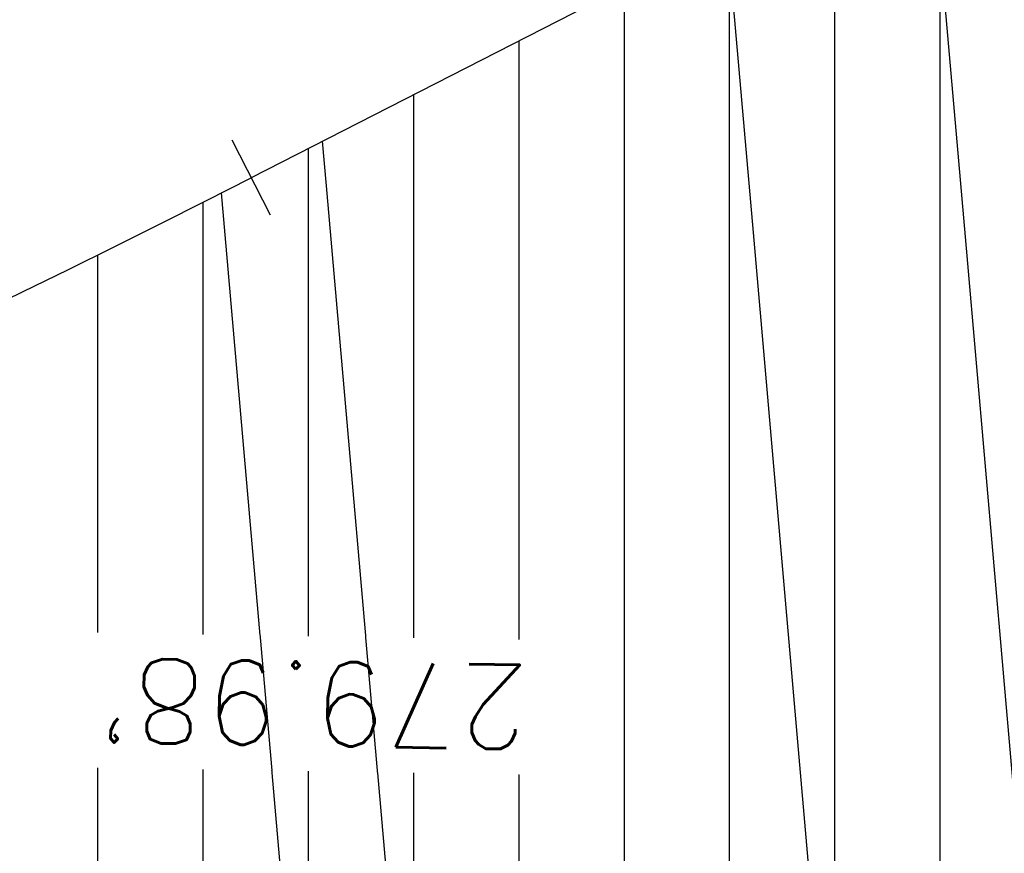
# Model space of a CAD drawing. Extents: x 429357 to 505151, y 227904 to 248592.
# Tile 512 of 656: x 444591 to 444708, y 235876 to 235975. Entities that reach past the tile are written whole.
import ezdxf

# ---------------------------------------------------------------- set-up
doc = ezdxf.new("R2010")
doc.units = 0
doc.header["$MEASUREMENT"] = 0
for name, color, linetype in [('V-RWAY-BRNG', 63, 'Continuous'), ('V-RWAY-LINE-COVER', 73, 'Continuous'), ('V-RWAY-LINE-Original PLO', 13, 'Continuous'), ('V-RWAY-PATT-NEW ROAD-400', 23, 'Continuous'), ('V-RWAY-PATT-NEW ROAD-COVER', 23, 'Continuous'), ('V-RWAY-PATT-OLD ROAD', 21, 'Continuous'), ('V-RWAY-PATT-RR', 24, 'Continuous'), ('V-RWAY-PATT-RR-COVER', 24, 'Continuous'), ('V-RWAY-PATT-RR-KEY', 24, 'Continuous')]:
    doc.layers.add(name, color=color, linetype=linetype)
doc.styles.add('L100', font='simplex.shx', dxfattribs={"height": 0.1})
pattern_1 = [(90, (0, 0), (-12.5, 2.664535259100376e-15), [])]
pattern_2 = [(95, (0, 0), (-87.16703608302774, -7.626127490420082), [])]
pattern_3 = [(95, (0, 0), (-49.80973490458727, -4.3577871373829), [])]

# ---------------------------------------------------------------- blocks, each defined once
blk = doc.blocks.new('PCPTTICK')
blk.add_line((0, -0.9525000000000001), (0, 0.9525000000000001))

msp = doc.modelspace()

# ---------------------------------------------------------------- hatches: boundary and pattern name
at = {"layer": 'V-RWAY-PATT-OLD ROAD'}
h = msp.add_hatch(dxfattribs=at)
h.set_pattern_fill('ANSI31', color=256, scale=100, angle=45)
h.set_pattern_definition(pattern_1)
edge = h.paths.add_edge_path()
edge.add_arc((450469.7830267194, 239004.0186471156), 846.4477600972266, 268.25333301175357, 294.81601494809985, ccw=False)
edge.add_line((450443.9829872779, 238157.9641757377), (449925.867605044, 238173.7638644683))
edge.add_arc((449871.3985089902, 236387.5719335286), 1787.022242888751, 88.25333301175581, 110.1483053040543)
edge.add_line((449255.8563561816, 238065.2358911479), (449064.8241967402, 237995.1453666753))
edge.add_arc((448129.7104726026, 240543.8036252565), 2714.792182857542, 283.9961228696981, 290.14830530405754, ccw=False)
edge.add_line((448786.2998925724, 237909.6079359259), (448358.7572057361, 237803.0403009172))
edge.add_arc((448898.9390607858, 235635.8644818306), 2233.483258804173, 103.9961228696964, 117.0779615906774)
edge.add_line((447882.251987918, 237624.5310861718), (444618.2295201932, 235955.8303390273))
edge.add_line((444618.2295201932, 235955.8303390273), (444804.834635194, 235935.4961069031))
edge.add_line((444804.834635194, 235935.4961069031), (445152.242234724, 235891.9075307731))
edge.add_line((445152.242234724, 235891.9075307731), (445290.2742763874, 236019.7290832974))
edge.add_arc((446189.5670424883, 235048.6000826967), 1323.563000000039, 97.53388763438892, 132.8005543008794, ccw=False)
edge.add_line((446016.0313089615, 236360.7374094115), (446087.8699130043, 236370.2383698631))
edge.add_line((446087.8699130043, 236370.2383698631), (448018.812725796, 237357.4146979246))
edge.add_arc((448898.9390607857, 235635.8644818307), 1933.483258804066, 103.99612286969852, 117.0779615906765, ccw=False)
edge.add_line((448431.3140766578, 237511.9466725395), (448858.8567634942, 237618.5143075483))
edge.add_arc((448129.7104726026, 240543.8036252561), 3014.792182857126, 283.9961228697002, 290.1483053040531)
edge.add_line((449168.1595897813, 237713.5041116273), (449359.1917492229, 237783.5946361))
edge.add_arc((449871.3985089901, 236387.5719335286), 1487.022242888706, 88.25333301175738, 110.1483053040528, ccw=False)
edge.add_line((449916.7234945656, 237873.9032547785), (450434.8388767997, 237858.1035660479))
edge.add_arc((450469.7830267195, 239004.0186471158), 1146.447760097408, 268.2533330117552, 294.8160149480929)
edge.add_line((450950.9538035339, 237963.4336432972), (450825.0420628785, 238235.7317034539))
h = msp.add_hatch(dxfattribs=at)
h.set_pattern_fill('ANSI31', color=256, scale=100, angle=45)
h.set_pattern_definition(pattern_1)
edge = h.paths.add_edge_path()
edge.add_line((444754.7902537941, 235688.7139485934), (445152.242234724, 235891.9075307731))
edge.add_line((445152.242234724, 235891.9075307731), (444804.834635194, 235935.4961069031))
edge.add_line((444804.834635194, 235935.4961069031), (444618.22951448, 235955.8303361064))
edge.add_arc((443941.3333751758, 237279.8569683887), 1487.022160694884, 267.29236154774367, 297.0779613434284, ccw=False)
edge.add_line((443871.0870157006, 235794.4949400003), (442962.2969302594, 235837.4737690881))
edge.add_line((442962.2969302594, 235837.4737690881), (442857.2417159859, 235844.8373698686))
edge.add_line((442857.2417159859, 235844.8373698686), (442782.7034142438, 235856.4437475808))
edge.add_line((442782.7034142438, 235856.4437475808), (442695.913377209, 235877.424834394))
edge.add_line((442695.913377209, 235877.424834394), (442629.2378515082, 235899.3191366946))
edge.add_line((442629.2378515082, 235899.3191366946), (442556.853763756, 235929.2295156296))
edge.add_line((442556.853763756, 235929.2295156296), (442514.7602990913, 235949.8077847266))
edge.add_line((442514.7602990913, 235949.8077847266), (442495.0814236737, 235960.2897114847))
edge.add_line((442495.0814236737, 235960.2897114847), (442440.3546220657, 235992.5402412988))
edge.add_line((442440.3546220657, 235992.5402412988), (442388.503931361, 236027.6996443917))
edge.add_line((442388.503931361, 236027.6996443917), (442333.5335692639, 236070.5680968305))
edge.add_line((442333.5335692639, 236070.5680968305), (442301.7545508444, 236098.3580085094))
edge.add_line((442301.7545508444, 236098.3580085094), (442240.0489784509, 236159.8259130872))
edge.add_line((442240.0489784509, 236159.8259130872), (442202.8157549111, 236202.7021063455))
edge.add_line((442202.8157549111, 236202.7021063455), (442141.7869390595, 236285.5531705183))
edge.add_line((442141.7869390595, 236285.5531705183), (442110.0769709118, 236336.9418835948))
edge.add_line((442110.0769709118, 236336.9418835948), (442079.7270699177, 236393.8177041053))
edge.add_line((442079.7270699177, 236393.8177041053), (442048.2752310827, 236460.689768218))
edge.add_line((442048.2752310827, 236460.689768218), (441604.9436267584, 237454.6921821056))
edge.add_line((441604.9436267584, 237454.6921821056), (441491.3046447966, 237696.9980128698))
edge.add_line((441491.3046447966, 237696.9980128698), (441412.3231467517, 237846.3385729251))
edge.add_line((441412.3231467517, 237846.3385729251), (441328.0562235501, 237988.4674935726))
edge.add_line((441328.0562235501, 237988.4674935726), (441238.6121246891, 237930.3074923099))
edge.add_line((441238.6121246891, 237930.3074923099), (441324.3246350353, 237781.1410585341))
edge.add_line((441324.3246350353, 237781.1410585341), (441387.0982817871, 237653.632227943))
edge.add_line((441387.0982817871, 237653.632227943), (441430.9992233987, 237551.4581331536))
edge.add_line((441430.9992233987, 237551.4581331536), (441991.4290983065, 236161.0223578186))
edge.add_arc((444602.7808922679, 237213.5553731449), 2815.490000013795, 201.9524216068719, 209.3258199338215)
edge.add_arc((442975.3944529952, 236837.9861106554), 1300.463355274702, 230.4943875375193, 268.7984778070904)
edge.add_line((442948.1250611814, 235537.8086924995), (443856.9152377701, 235494.8298591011))
edge.add_arc((443941.3333830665, 237279.8569318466), 1787.02212456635, 267.292364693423, 297.0779617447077)
at = {"layer": 'V-RWAY-PATT-RR'}
h = msp.add_hatch(dxfattribs=at)
h.set_pattern_fill('DOTS', color=256, scale=2, angle=90)
h.set_pattern_definition([(90, (0, 0), (-12.5, 6.250000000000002), [0, -12.5])])
edge = h.paths.add_edge_path()
edge.add_line((463249.5569567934, 239485.3821469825), (461904.7070020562, 239374.4039449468))
edge.add_arc((462009.4010453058, 238105.7063381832), 1273.009999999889, 94.71740949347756, 114.6678835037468)
edge.add_line((461478.1004505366, 239262.5443294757), (461031.2811906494, 239057.3337984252))
edge.add_arc((460759.9026580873, 239648.2252816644), 650.2300000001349, 271.17661248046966, 294.66788350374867, ccw=False)
edge.add_line((460773.2546879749, 238998.1323835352), (460346.4777835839, 238989.3669624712))
edge.add_arc((460406.6379977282, 236060.2447020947), 2929.739999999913, 91.1766124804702, 111.026612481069)
edge.add_line((459355.4427855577, 238794.904661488), (459131.218265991, 238708.7134183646))
edge.add_arc((458939.5680135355, 239207.2871043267), 534.1400000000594, 256.443279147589, 291.02661248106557, ccw=False)
edge.add_line((458814.3613980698, 238688.0291308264), (458387.2810669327, 238791.0093170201))
edge.add_arc((457932.7290611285, 236905.88725293), 1939.149999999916, 76.4432791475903, 106.7099458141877)
edge.add_line((457375.1715032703, 238763.151986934), (457000.1484570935, 238650.5687186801))
edge.add_arc((456858.6967817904, 239121.7545261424), 491.9599999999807, 259.55994581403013, 286.7099458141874, ccw=False)
edge.add_line((456769.5503367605, 238637.9389074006), (456400.7484175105, 238705.8932659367))
edge.add_arc((456037.151750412, 236732.5813026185), 2006.529999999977, 79.55994581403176, 118.7266124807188)
edge.add_line((455072.7515140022, 238492.1536441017), (454863.0398948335, 238377.2132518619))
edge.add_arc((454394.0018526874, 239232.9848857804), 975.8799999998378, 277.9103045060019, 298.72661248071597, ccw=False)
edge.add_arc((454135.6978361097, 241092.0256720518), 2852.780000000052, 269.1932791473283, 277.9103045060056, ccw=False)
edge.add_line((454095.5322062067, 238239.5284414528), (453403.3836644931, 238249.2744919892))
edge.add_arc((453381.4962838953, 236694.8685809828), 1554.560000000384, 89.19327914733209, 119.9432791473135)
edge.add_line((452605.5494438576, 238041.9258533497), (452483.7873136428, 237971.7870833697))
edge.add_arc((452222.5112140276, 238425.3669575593), 523.4499999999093, 271.9544379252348, 299.9432791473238, ccw=False)
edge.add_line((452240.3633516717, 237902.221467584), (451086.9456391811, 237862.8615339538))
edge.add_arc((451115.1744916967, 237035.633043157), 827.710000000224, 91.9544379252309, 110.8395699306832)
edge.add_line((450820.7145963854, 237809.1944267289), (450693.6046129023, 237760.809394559))
edge.add_arc((450224.5520669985, 238993.0347065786), 1318.480000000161, 281.2229032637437, 290.83956993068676, ccw=False)
edge.add_line((450481.1631621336, 237699.7674270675), (449789.9815760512, 237562.6226414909))
edge.add_arc((450145.3091580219, 235771.8445185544), 1825.689999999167, 101.2229032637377, 111.5229032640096)
edge.add_line((449475.5125713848, 237470.2309612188), (449217.3484181, 237368.4181674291))
edge.add_arc((448647.9650044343, 238812.1894402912), 1551.989999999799, 282.6229032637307, 291.52290326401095, ccw=False)
edge.add_line((448987.1265540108, 237297.7118394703), (448143.3331885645, 237108.7474961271))
edge.add_arc((448499.7872808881, 235517.0525082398), 1631.119999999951, 102.6229032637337, 118.0501507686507)
edge.add_line((447732.7625232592, 236956.5751637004), (447555.3000096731, 236862.0173316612))
edge.add_arc((447294.9304856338, 237350.6688711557), 553.6899999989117, 281.36681743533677, 298.0501507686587, ccw=False)
edge.add_line((447404.057019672, 236807.8392333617), (447179.3068485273, 236762.6570887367))
edge.add_arc((447321.9898558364, 236052.9070186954), 723.9499999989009, 101.3668174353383, 126.716817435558)
edge.add_line((446889.1687771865, 236633.2254798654), (446741.1121535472, 236522.7998569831))
edge.add_arc((446432.1498260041, 236937.0508057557), 516.7799999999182, 277.53388763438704, 306.71681743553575, ccw=False)
edge.add_line((446499.9061748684, 236424.731915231), (446016.0313089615, 236360.7374094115))
edge.add_arc((446189.5670424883, 235048.6000826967), 1323.562999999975, 97.53388763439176, 132.8005543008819)
edge.add_line((445290.2742763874, 236019.7290832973), (444246.4260034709, 235053.0962259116))
edge.add_arc((443521.8880459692, 235835.5108622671), 1066.36199999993, 228.9838876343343, 312.8005543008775, ccw=False)
edge.add_line((442822.0653362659, 235030.91401289), (442755.0557848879, 235089.1976189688))
edge.add_arc((444602.7808922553, 237213.5553731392), 2815.489999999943, 201.9524216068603, 228.9838876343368, ccw=False)
edge.add_line((441991.4290983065, 236161.0223578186), (441430.9992233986, 237551.4581331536))
edge.add_arc((439156.5041961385, 236634.6988076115), 2452.299999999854, 21.95242160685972, 32.48251394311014)
edge.add_line((441225.1550658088, 237951.6873684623), (440654.1831325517, 238848.5376687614))
edge.add_line((440654.1831325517, 238848.5376687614), (440485.4906138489, 238741.1410458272))
edge.add_line((440485.4906138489, 238741.1410458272), (441056.4625471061, 237844.2907455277))
edge.add_arc((439156.5041961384, 236634.6988076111), 2252.322000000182, 27.76665392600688, 32.482513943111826, ccw=False)
edge.add_arc((439156.504196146, 236634.6988076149), 2252.32199999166, 21.952425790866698, 27.766653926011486, ccw=False)
edge.add_line((441245.5206451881, 237476.6992038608), (441805.719503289, 236086.8368777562))
edge.add_arc((444602.5515866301, 237214.1299268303), 3015.46999999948, 201.9524257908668, 228.9791129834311)
edge.add_line((442623.3957599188, 234939.047173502), (442690.6822036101, 234880.5128819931))
edge.add_arc((443521.8243438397, 235835.9288847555), 1266.339999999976, 228.9791129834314, 290.2257014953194)
edge.add_arc((443521.8243438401, 235835.9288847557), 1266.339999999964, 290.2257014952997, 294.2147918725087)
edge.add_arc((443521.8243438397, 235835.9288847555), 1266.339999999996, 294.2147918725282, 312.7856754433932)
edge.add_line((444381.9957204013, 234906.5623270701), (444602.2903960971, 235110.4551537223))
edge.add_line((444602.2903960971, 235110.4551537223), (445223.2806271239, 235685.210095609))
edge.add_line((445223.2806271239, 235685.210095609), (445300.9499702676, 235757.0966351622))
edge.add_line((445300.9499702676, 235757.0966351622), (445415.1598807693, 235862.8031458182))
edge.add_line((445415.1598807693, 235862.8031458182), (445426.535522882, 235873.3318243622))
edge.add_arc((446189.7224646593, 235048.7514671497), 1123.560000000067, 97.51900877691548, 132.7856754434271, ccw=False)
edge.add_line((446042.6988944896, 236162.6505395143), (446284.5677246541, 236194.574813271))
edge.add_line((446284.5677246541, 236194.574813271), (446525.9442485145, 236226.4341075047))
edge.add_line((446525.9442485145, 236226.4341075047), (446587.0863805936, 236237.216423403))
edge.add_line((446587.0863805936, 236237.216423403), (446647.0660920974, 236253.249291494))
edge.add_arc((446432.1499209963, 236937.0508766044), 716.7800000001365, 287.4477299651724, 306.7168174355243)
edge.add_line((446860.6843401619, 236362.4798888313), (447008.7408688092, 236472.9054408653))
edge.add_arc((447321.989855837, 236052.9070186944), 523.9499999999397, 101.36681743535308, 126.71681743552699, ccw=False)
edge.add_line((447218.7247661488, 236566.5799922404), (447371.5301967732, 236597.2988879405))
edge.add_line((447371.5301967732, 236597.2988879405), (447443.4806873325, 236611.7632928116))
edge.add_line((447443.4806873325, 236611.7632928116), (447587.8170744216, 236656.2146867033))
edge.add_arc((447294.9441192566, 237350.630811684), 753.6500000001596, 292.8677919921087, 298.0501507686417)
edge.add_line((447649.343678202, 236685.5073080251), (447826.8113679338, 236780.0678980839))
edge.add_arc((448499.7872808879, 235517.0525082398), 1431.119999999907, 102.62290326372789, 118.0501507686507, ccw=False)
edge.add_line((448187.0398554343, 236913.5815993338), (448576.1928055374, 237000.7309355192))
edge.add_line((448576.1928055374, 237000.7309355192), (448886.9053762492, 237070.3138444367))
edge.add_line((448886.9053762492, 237070.3138444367), (449030.8332208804, 237102.5459426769))
edge.add_arc((448647.9650044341, 238812.1894402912), 1751.989999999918, 282.6229032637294, 291.5229032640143)
edge.add_line((449290.7230421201, 237182.363969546), (449548.8871954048, 237284.1767633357))
edge.add_arc((450145.309158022, 235771.8445185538), 1625.689999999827, 101.22290326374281, 111.52290326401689, ccw=False)
edge.add_line((449828.9068680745, 237366.4471546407), (450520.088454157, 237503.5919402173))
edge.add_arc((450224.5520669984, 238993.0347065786), 1518.480000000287, 281.222903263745, 290.8395699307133)
edge.add_line((450764.7551113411, 237573.893353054), (450891.8650948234, 237622.2783852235))
edge.add_arc((451115.174491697, 237035.6330431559), 627.710000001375, 91.9544379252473, 110.83956993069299, ccw=False)
edge.add_line((451093.7665915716, 237662.9778812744), (452220.4698538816, 237701.4261946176))
edge.add_line((452220.4698538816, 237701.4261946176), (452345.163784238, 237712.3899246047))
edge.add_line((452345.163784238, 237712.3899246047), (452440.8698575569, 237735.6573046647))
edge.add_arc((452222.5112140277, 238425.3669575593), 723.4499999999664, 287.5675279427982, 299.9432791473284)
edge.add_line((452583.6157975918, 237798.4830909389), (452705.3779278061, 237868.6218609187))
edge.add_arc((453381.4962838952, 236694.8685809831), 1354.560000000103, 89.19327914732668, 119.9432791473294, ccw=False)
edge.add_line((453400.5677705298, 238049.2943161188), (454092.7163122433, 238039.5482655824))
edge.add_arc((454135.6978361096, 241092.0256720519), 3052.780000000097, 269.1932791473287, 277.9103045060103)
edge.add_arc((454394.0018526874, 239232.9848857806), 1175.880000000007, 277.9103045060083, 298.7266124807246)
edge.add_line((454959.1660665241, 238201.8286484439), (455168.8776856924, 238316.7690406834))
edge.add_arc((456037.151750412, 236732.5813026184), 1806.530000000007, 79.55994581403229, 118.72661248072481, ccw=False)
edge.add_line((456364.5070787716, 238509.2042592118), (456733.3089980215, 238441.2499006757))
edge.add_arc((456858.6967817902, 239121.7545261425), 691.9600000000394, 259.5599458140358, 286.7099458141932)
edge.add_line((457057.6538133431, 238459.014199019), (457432.67685952, 238571.5974672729))
edge.add_arc((457932.7290611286, 236905.8872529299), 1739.150000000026, 76.44327914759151, 106.70994581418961, ccw=False)
edge.add_line((458340.3994945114, 238596.5816488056), (458767.4798256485, 238493.6014626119))
edge.add_arc((458939.5680135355, 239207.2871043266), 734.1399999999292, 256.44327914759, 291.0266124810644)
edge.add_line((459202.978573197, 238522.0306438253), (459427.2030927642, 238608.2218869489))
edge.add_arc((460406.6379977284, 236060.2447020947), 2729.739999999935, 91.17661248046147, 111.0266124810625, ccw=False)
edge.add_line((460350.584647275, 238789.4091327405), (460777.3615516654, 238798.1745538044))
edge.add_line((460777.3615516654, 238798.1745538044), (460905.1735372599, 238810.4977456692))
edge.add_line((460905.1735372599, 238810.4977456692), (460994.2399259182, 238830.9266227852))
edge.add_line((460994.2399259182, 238830.9266227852), (461084.0813343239, 238862.2232213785))
edge.add_line((461084.0813343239, 238862.2232213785), (461241.004304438, 238933.5688581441))
edge.add_line((461241.004304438, 238933.5688581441), (461561.5720013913, 239080.7958763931))
edge.add_arc((462009.4010453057, 238105.7063381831), 1073.009999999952, 94.71740949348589, 114.66788350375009, ccw=False)
edge.add_line((461921.1552692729, 239175.0814562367), (462039.9068161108, 239184.8809384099))
edge.add_line((462039.9068161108, 239184.8809384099), (462395.6163005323, 239214.2343981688))
edge.add_line((462395.6163005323, 239214.2343981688), (463072.2936633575, 239270.0744097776))
edge.add_line((463072.2936633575, 239270.0744097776), (463303.6536176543, 239289.6477164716))
edge.add_line((463303.6536176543, 239289.6477164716), (463249.5569567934, 239485.3821469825))

# ---------------------------------------------------------------- linework, layer by layer
at = {"layer": 'V-RWAY-LINE-COVER', "flags": 128}
msp.add_lwpolyline([(447882.2521229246, 237624.5311551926), (444618.2295159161, 235955.8303368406)], dxfattribs=at)
at = {"layer": 'V-RWAY-LINE-Original PLO', "flags": 128}
msp.add_lwpolyline([(447882.2521229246, 237624.5311551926), (444618.2295159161, 235955.8303368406)], dxfattribs=at)
at = {"layer": 'V-RWAY-LINE-Original PLO'}
msp.add_arc((443941.3333830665, 237279.8569318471), 1487.022124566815, 267.2923611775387, 297.0779617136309, dxfattribs=at)

# ---------------------------------------------------------------- block references
at = {"layer": 'V-RWAY-BRNG', "linetype": 'Continuous', "lineweight": -3, "xscale": 5.249361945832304, "yscale": 5.249361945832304, "zscale": 5.249361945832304, "rotation": 27.0779608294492}
msp.add_blockref('PCPTTICK', (444618.2295159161, 235955.8303368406), dxfattribs=at)
msp.add_blockref('PCPTTICK', (444618.2295159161, 235955.8303368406), dxfattribs=at)

# ---------------------------------------------------------------- next in the draw order: texts
at = {"layer": 'V-RWAY-BRNG', "linetype": 'Continuous', "lineweight": -3, "insert": (444651.2263272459, 235888.0134123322), "char_height": 10.00003450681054, "attachment_point": 1, "rotation": 179.07458334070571, "style": 'L100', "bg_fill": 3, "box_fill_scale": 1.3, "bg_fill_color": 256, "bg_fill_transparency": 0}
msp.add_mtext("279.98'", dxfattribs=at)

# ---------------------------------------------------------------- next in the draw order: hatches: boundary and pattern name
at = {"layer": 'V-RWAY-PATT-NEW ROAD-400'}
h = msp.add_hatch(dxfattribs=at)
h.set_pattern_fill('ANSI31', color=256, scale=400, angle=50)
h.set_pattern_definition(pattern_3)
edge = h.paths.add_edge_path()
edge.add_arc((450469.7830267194, 239004.0186471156), 846.4477600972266, 268.25333301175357, 294.81601494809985, ccw=False)
edge.add_line((450443.9829872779, 238157.9641757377), (449925.867605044, 238173.7638644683))
edge.add_arc((449871.3985089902, 236387.5719335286), 1787.022242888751, 88.25333301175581, 110.1483053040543)
edge.add_line((449255.8563561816, 238065.2358911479), (449064.8241967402, 237995.1453666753))
edge.add_arc((448129.7104726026, 240543.8036252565), 2714.792182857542, 283.9961228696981, 290.14830530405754, ccw=False)
edge.add_line((448786.2998925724, 237909.6079359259), (448358.7572057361, 237803.0403009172))
edge.add_arc((448898.9390607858, 235635.8644818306), 2233.483258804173, 103.9961228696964, 117.0779615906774)
edge.add_line((447882.251987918, 237624.5310861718), (444618.2295201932, 235955.8303390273))
edge.add_line((444618.2295201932, 235955.8303390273), (444804.834635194, 235935.4961069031))
edge.add_line((444804.834635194, 235935.4961069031), (445152.242234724, 235891.9075307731))
edge.add_line((445152.242234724, 235891.9075307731), (445290.2742763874, 236019.7290832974))
edge.add_arc((446189.5670424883, 235048.6000826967), 1323.563000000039, 97.53388763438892, 132.8005543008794, ccw=False)
edge.add_line((446016.0313089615, 236360.7374094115), (446087.8699130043, 236370.2383698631))
edge.add_line((446087.8699130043, 236370.2383698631), (448018.812725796, 237357.4146979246))
edge.add_arc((448898.9390607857, 235635.8644818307), 1933.483258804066, 103.99612286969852, 117.0779615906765, ccw=False)
edge.add_line((448431.3140766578, 237511.9466725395), (448858.8567634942, 237618.5143075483))
edge.add_arc((448129.7104726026, 240543.8036252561), 3014.792182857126, 283.9961228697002, 290.1483053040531)
edge.add_line((449168.1595897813, 237713.5041116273), (449359.1917492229, 237783.5946361))
edge.add_arc((449871.3985089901, 236387.5719335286), 1487.022242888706, 88.25333301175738, 110.1483053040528, ccw=False)
edge.add_line((449916.7234945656, 237873.9032547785), (450434.8388767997, 237858.1035660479))
edge.add_arc((450469.7830267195, 239004.0186471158), 1146.447760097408, 268.2533330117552, 294.8160149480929)
edge.add_line((450950.9538035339, 237963.4336432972), (450825.0420628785, 238235.7317034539))
h = msp.add_hatch(dxfattribs=at)
h.set_pattern_fill('ANSI31', color=256, scale=400, angle=50)
h.set_pattern_definition(pattern_3)
edge = h.paths.add_edge_path()
edge.add_line((444754.7902537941, 235688.7139485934), (445152.242234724, 235891.9075307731))
edge.add_line((445152.242234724, 235891.9075307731), (444804.834635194, 235935.4961069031))
edge.add_line((444804.834635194, 235935.4961069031), (444618.22951448, 235955.8303361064))
edge.add_arc((443941.3333751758, 237279.8569683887), 1487.022160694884, 267.29236154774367, 297.0779613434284, ccw=False)
edge.add_line((443871.0870157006, 235794.4949400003), (442962.2969302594, 235837.4737690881))
edge.add_line((442962.2969302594, 235837.4737690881), (442858.4905107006, 235847.5377895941))
edge.add_line((442858.4905107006, 235847.5377895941), (442782.2923647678, 235861.6184170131))
edge.add_line((442782.2923647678, 235861.6184170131), (442699.1520910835, 235883.7495124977))
edge.add_line((442699.1520910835, 235883.7495124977), (442630.8484261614, 235907.5383003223))
edge.add_line((442630.8484261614, 235907.5383003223), (442563.9286095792, 235936.1352401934))
edge.add_line((442563.9286095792, 235936.1352401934), (442532.6556501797, 235951.4266071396))
edge.add_line((442532.6556501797, 235951.4266071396), (442512.6865152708, 235961.8717509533))
edge.add_line((442512.6865152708, 235961.8717509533), (442445.8126106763, 236000.9896755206))
edge.add_line((442445.8126106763, 236000.9896755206), (442388.9329959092, 236039.7831138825))
edge.add_line((442388.9329959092, 236039.7831138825), (442346.2858197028, 236072.6535520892))
edge.add_line((442346.2858197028, 236072.6535520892), (442306.8815892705, 236106.2952772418))
edge.add_line((442306.8815892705, 236106.2952772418), (442256.158681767, 236154.9389523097))
edge.add_line((442256.158681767, 236154.9389523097), (442207.6928551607, 236208.1272666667))
edge.add_line((442207.6928551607, 236208.1272666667), (442149.9818911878, 236282.4329748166))
edge.add_line((442149.9818911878, 236282.4329748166), (442115.8715524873, 236333.7515104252))
edge.add_line((442115.8715524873, 236333.7515104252), (442081.6223245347, 236392.8673278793))
edge.add_line((442081.6223245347, 236392.8673278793), (442048.2752310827, 236460.689768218))
edge.add_line((442048.2752310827, 236460.689768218), (441550.9097378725, 237570.8887739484))
edge.add_line((441550.9097378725, 237570.8887739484), (441491.3046447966, 237696.9980128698))
edge.add_line((441491.3046447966, 237696.9980128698), (441412.3231467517, 237846.3385729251))
edge.add_line((441412.3231467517, 237846.3385729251), (441328.0562235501, 237988.4674935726))
edge.add_line((441328.0562235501, 237988.4674935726), (441238.6121246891, 237930.3074923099))
edge.add_line((441238.6121246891, 237930.3074923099), (441324.3246350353, 237781.1410585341))
edge.add_line((441324.3246350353, 237781.1410585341), (441387.0982817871, 237653.632227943))
edge.add_line((441387.0982817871, 237653.632227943), (441430.9992233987, 237551.4581331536))
edge.add_line((441430.9992233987, 237551.4581331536), (441991.4290983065, 236161.0223578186))
edge.add_arc((444602.7808922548, 237213.5553731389), 2815.489999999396, 201.9524216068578, 208.7773178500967)
edge.add_arc((443012.1926327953, 236892.5215852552), 1356.22700000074, 229.7006958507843, 267.2923646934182)
edge.add_line((442948.1250611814, 235537.8086924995), (443856.9152377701, 235494.8298591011))
edge.add_arc((443941.3333830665, 237279.8569318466), 1787.02212456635, 267.292364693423, 297.0779617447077)
at = {"layer": 'V-RWAY-PATT-NEW ROAD-COVER'}
h = msp.add_hatch(dxfattribs=at)
h.set_pattern_fill('ANSI31', color=256, scale=700, angle=50)
h.set_pattern_definition(pattern_2)
edge = h.paths.add_edge_path()
edge.add_arc((450469.7830267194, 239004.0186471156), 846.4477600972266, 268.25333301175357, 294.81601494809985, ccw=False)
edge.add_line((450443.9829872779, 238157.9641757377), (449925.867605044, 238173.7638644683))
edge.add_arc((449871.3985089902, 236387.5719335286), 1787.022242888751, 88.25333301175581, 110.1483053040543)
edge.add_line((449255.8563561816, 238065.2358911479), (449064.8241967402, 237995.1453666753))
edge.add_arc((448129.7104726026, 240543.8036252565), 2714.792182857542, 283.9961228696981, 290.14830530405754, ccw=False)
edge.add_line((448786.2998925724, 237909.6079359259), (448358.7572057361, 237803.0403009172))
edge.add_arc((448898.9390607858, 235635.8644818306), 2233.483258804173, 103.9961228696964, 117.0779615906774)
edge.add_line((447882.251987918, 237624.5310861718), (444618.2295201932, 235955.8303390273))
edge.add_line((444618.2295201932, 235955.8303390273), (444804.834635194, 235935.4961069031))
edge.add_line((444804.834635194, 235935.4961069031), (445152.242234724, 235891.9075307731))
edge.add_line((445152.242234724, 235891.9075307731), (445290.2742763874, 236019.7290832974))
edge.add_arc((446189.5670424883, 235048.6000826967), 1323.563000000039, 97.53388763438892, 132.8005543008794, ccw=False)
edge.add_line((446016.0313089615, 236360.7374094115), (446087.8699130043, 236370.2383698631))
edge.add_line((446087.8699130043, 236370.2383698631), (448018.812725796, 237357.4146979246))
edge.add_arc((448898.9390607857, 235635.8644818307), 1933.483258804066, 103.99612286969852, 117.0779615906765, ccw=False)
edge.add_line((448431.3140766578, 237511.9466725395), (448858.8567634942, 237618.5143075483))
edge.add_arc((448129.7104726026, 240543.8036252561), 3014.792182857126, 283.9961228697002, 290.1483053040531)
edge.add_line((449168.1595897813, 237713.5041116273), (449359.1917492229, 237783.5946361))
edge.add_arc((449871.3985089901, 236387.5719335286), 1487.022242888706, 88.25333301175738, 110.1483053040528, ccw=False)
edge.add_line((449916.7234945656, 237873.9032547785), (450434.8388767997, 237858.1035660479))
edge.add_arc((450469.7830267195, 239004.0186471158), 1146.447760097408, 268.2533330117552, 294.8160149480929)
edge.add_line((450950.9538035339, 237963.4336432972), (450825.0420628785, 238235.7317034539))
h = msp.add_hatch(dxfattribs=at)
h.set_pattern_fill('ANSI31', color=256, scale=700, angle=50)
h.set_pattern_definition(pattern_2)
edge = h.paths.add_edge_path()
edge.add_line((444754.7902537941, 235688.7139485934), (445152.242234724, 235891.9075307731))
edge.add_line((445152.242234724, 235891.9075307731), (444804.834635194, 235935.4961069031))
edge.add_line((444804.834635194, 235935.4961069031), (444618.22951448, 235955.8303361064))
edge.add_arc((443941.3333751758, 237279.8569683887), 1487.022160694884, 267.29236154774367, 297.0779613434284, ccw=False)
edge.add_line((443871.0870157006, 235794.4949400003), (442962.2969302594, 235837.4737690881))
edge.add_line((442962.2969302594, 235837.4737690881), (442858.4905107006, 235847.5377895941))
edge.add_line((442858.4905107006, 235847.5377895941), (442782.2923647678, 235861.6184170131))
edge.add_line((442782.2923647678, 235861.6184170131), (442699.1520910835, 235883.7495124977))
edge.add_line((442699.1520910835, 235883.7495124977), (442630.8484261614, 235907.5383003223))
edge.add_line((442630.8484261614, 235907.5383003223), (442563.9286095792, 235936.1352401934))
edge.add_line((442563.9286095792, 235936.1352401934), (442532.6556501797, 235951.4266071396))
edge.add_line((442532.6556501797, 235951.4266071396), (442512.6865152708, 235961.8717509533))
edge.add_line((442512.6865152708, 235961.8717509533), (442445.8126106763, 236000.9896755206))
edge.add_line((442445.8126106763, 236000.9896755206), (442388.9329959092, 236039.7831138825))
edge.add_line((442388.9329959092, 236039.7831138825), (442346.2858197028, 236072.6535520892))
edge.add_line((442346.2858197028, 236072.6535520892), (442306.8815892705, 236106.2952772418))
edge.add_line((442306.8815892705, 236106.2952772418), (442256.158681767, 236154.9389523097))
edge.add_line((442256.158681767, 236154.9389523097), (442207.6928551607, 236208.1272666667))
edge.add_line((442207.6928551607, 236208.1272666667), (442149.9818911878, 236282.4329748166))
edge.add_line((442149.9818911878, 236282.4329748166), (442115.8715524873, 236333.7515104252))
edge.add_line((442115.8715524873, 236333.7515104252), (442081.6223245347, 236392.8673278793))
edge.add_line((442081.6223245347, 236392.8673278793), (442048.2752310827, 236460.689768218))
edge.add_line((442048.2752310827, 236460.689768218), (441550.9097378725, 237570.8887739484))
edge.add_line((441550.9097378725, 237570.8887739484), (441491.3046447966, 237696.9980128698))
edge.add_line((441491.3046447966, 237696.9980128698), (441412.3231467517, 237846.3385729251))
edge.add_line((441412.3231467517, 237846.3385729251), (441328.0562235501, 237988.4674935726))
edge.add_line((441328.0562235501, 237988.4674935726), (441238.6121246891, 237930.3074923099))
edge.add_line((441238.6121246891, 237930.3074923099), (441324.3246350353, 237781.1410585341))
edge.add_line((441324.3246350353, 237781.1410585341), (441387.0982817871, 237653.632227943))
edge.add_line((441387.0982817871, 237653.632227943), (441430.9992233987, 237551.4581331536))
edge.add_line((441430.9992233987, 237551.4581331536), (441991.4290983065, 236161.0223578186))
edge.add_arc((444602.7808922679, 237213.5553731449), 2815.490000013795, 201.9524216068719, 209.3258199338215)
edge.add_arc((443034.8987457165, 236998.3860833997), 1463.152755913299, 232.6928418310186, 266.6000235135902)
edge.add_line((442948.1250611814, 235537.8086924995), (443856.9152377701, 235494.8298591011))
edge.add_arc((443941.3333830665, 237279.8569318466), 1787.02212456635, 267.292364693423, 297.0779617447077)
at = {"layer": 'V-RWAY-PATT-RR-COVER'}
h = msp.add_hatch(dxfattribs=at)
h.set_pattern_fill('DOTS', color=256, scale=10, angle=90)
h.set_pattern_definition([(90, (0, 0), (-62.5, 31.25000000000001), [0, -62.5])])
h.paths.add_polyline_path([(463249.5569567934, 239485.3821469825), (461904.7070020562, 239374.4039449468, 0.08727091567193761), (461478.1004505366, 239262.5443294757), (461031.2811906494, 239057.3337984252, -0.1028604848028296), (460773.2546879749, 238998.1323835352), (460346.4777835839, 238989.3669624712, 0.08682919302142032), (459355.4427855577, 238794.904661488), (459131.218265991, 238708.7134183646, -0.152054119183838), (458814.3613980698, 238688.0291308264), (458387.2810669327, 238791.0093170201, 0.1328363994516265), (457375.1715032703, 238763.151986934), (457000.1484570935, 238650.5687186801, -0.1190215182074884), (456769.5503367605, 238637.9389074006), (456400.7484175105, 238705.8932659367, 0.172580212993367), (455072.7515140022, 238492.1536441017), (454863.0398948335, 238377.2132518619, -0.09107887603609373), (454528.3050780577, 238266.3906492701, -0.03805355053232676), (454095.5322062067, 238239.5284414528), (453403.3836644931, 238249.2744919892, 0.1349831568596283), (452605.5494438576, 238041.9258533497), (452483.7873136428, 237971.7870833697, -0.122735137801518), (452240.3633516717, 237902.221467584), (451086.9456391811, 237862.8615339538, 0.08258894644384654), (450820.7145963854, 237809.1944267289), (450693.6046129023, 237760.809394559, -0.04198526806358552), (450481.1631621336, 237699.7674270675), (449789.9815760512, 237562.6226414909, 0.04497251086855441), (449475.5125713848, 237470.2309612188), (449217.3484181, 237368.4181674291, -0.03885310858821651), (448987.1265540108, 237297.7118394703), (448143.3331885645, 237108.7474961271, 0.06741592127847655), (447732.7625232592, 236956.5751637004), (447555.3000096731, 236862.0173316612, -0.07292362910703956), (447404.057019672, 236807.8392333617), (447179.3068485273, 236762.6570887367, 0.1110635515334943), (446889.1687771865, 236633.2254798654), (446741.1121535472, 236522.7998569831, -0.1280272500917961), (446499.9061748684, 236424.731915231), (446016.0313089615, 236360.7374094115, 0.1551060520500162), (445290.2742763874, 236019.7290832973), (444246.4260034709, 235053.0962259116, -0.3829465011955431), (442822.0653362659, 235030.91401289), (442755.0557848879, 235089.1976189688, -0.1184970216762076), (441991.4290983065, 236161.0223578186), (441430.9992233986, 237551.4581331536, 0.04597855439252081), (441225.1550658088, 237951.6873684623), (440654.1831325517, 238848.5376687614), (440485.4906138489, 238741.1410458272), (441056.4625471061, 237844.2907455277, -0.02057972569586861), (441149.4764122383, 237683.991968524, -0.02537480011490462), (441245.5206451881, 237476.6992038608), (441805.719503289, 236086.8368777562, 0.118475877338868), (442623.3957599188, 234939.047173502), (442690.6822036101, 234880.5128819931, 0.2737875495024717), (443959.6223315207, 234647.673896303, 0.01740744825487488), (444041.224457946, 234681.0087502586, 0.08120858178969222), (444381.9957204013, 234906.5623270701), (444602.2903960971, 235110.4551537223), (445223.2806271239, 235685.210095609), (445415.1598807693, 235862.8031458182), (445426.535522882, 235873.3318243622, -0.1551060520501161), (446042.6988944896, 236162.6505395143), (446284.5677246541, 236194.574813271), (446525.9442485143, 236226.4341075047, 0.04334934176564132), (446647.0660920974, 236253.249291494, 0.08427593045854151), (446860.6843401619, 236362.4798888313), (447008.7408688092, 236472.9054408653, -0.1110635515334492), (447218.7247661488, 236566.5799922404), (447371.5301967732, 236597.2988879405), (447443.480687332, 236611.7632928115, 0.05022463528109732), (447587.8170744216, 236656.2146867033, 0.02261616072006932), (447649.343678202, 236685.5073080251), (447826.8113679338, 236780.0678980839, -0.067415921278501), (448187.0398554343, 236913.5815993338), (448576.1928055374, 237000.7309355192), (448886.9053762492, 237070.3138444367), (449030.8332208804, 237102.5459426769, 0.03885310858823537), (449290.7230421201, 237182.363969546), (449548.8871954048, 237284.1767633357, -0.04497251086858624), (449828.9068680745, 237366.4471546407), (450520.088454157, 237503.5919402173, 0.04198526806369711), (450764.7551113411, 237573.893353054), (450891.8650948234, 237622.2783852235, -0.08258894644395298), (451093.7665915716, 237662.9778812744), (452220.4698538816, 237701.4261946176), (452247.1843040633, 237702.3378149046, 0.06823054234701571), (452440.8698575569, 237735.6573046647, 0.05405194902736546), (452583.6157975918, 237798.4830909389), (452705.3779278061, 237868.6218609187, -0.1349831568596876), (453400.5677705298, 238049.2943161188), (454092.7163122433, 238039.5482655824, 0.03805355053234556), (454555.8296149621, 238068.2937036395, 0.09107887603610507), (454959.1660665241, 238201.8286484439), (455168.8776856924, 238316.7690406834, -0.1725802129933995), (456364.5070787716, 238509.2042592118), (456733.3089980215, 238441.2499006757, 0.1190215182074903), (457057.6538133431, 238459.014199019), (457432.67685952, 238571.5974672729, -0.1328363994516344), (458340.3994945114, 238596.5816488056), (458767.4798256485, 238493.6014626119, 0.1520541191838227), (459202.978573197, 238522.0306438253), (459427.2030927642, 238608.2218869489, -0.08682919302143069), (460350.584647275, 238789.4091327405), (460777.3615516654, 238798.1745538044, 0.1028604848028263), (461114.7527415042, 238875.5853453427), (461241.004304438, 238933.5688581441), (461561.5720013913, 239080.7958763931, -0.08727091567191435), (461921.1552692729, 239175.0814562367), (462039.9068161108, 239184.8809384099), (462395.6163005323, 239214.2343981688), (463072.2936633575, 239270.0744097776), (463266.0052240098, 239286.0596582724, 0.006341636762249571), (463303.6536176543, 239289.6477164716)])
at = {"layer": 'V-RWAY-PATT-RR-KEY'}
h = msp.add_hatch(dxfattribs=at)
h.set_pattern_fill('DOTS', color=256, scale=5, angle=90)
h.set_pattern_definition([(90, (0, 0), (-31.25, 15.625), [0, -31.25])])
h.paths.add_polyline_path([(463249.5569567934, 239485.3821469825), (461904.7070020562, 239374.4039449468, 0.08727091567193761), (461478.1004505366, 239262.5443294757), (461031.2811906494, 239057.3337984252, -0.1028604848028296), (460773.2546879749, 238998.1323835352), (460346.4777835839, 238989.3669624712, 0.08682919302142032), (459355.4427855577, 238794.904661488), (459131.218265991, 238708.7134183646, -0.152054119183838), (458814.3613980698, 238688.0291308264), (458387.2810669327, 238791.0093170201, 0.1328363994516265), (457375.1715032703, 238763.151986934), (457000.1484570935, 238650.5687186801, -0.1190215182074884), (456769.5503367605, 238637.9389074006), (456400.7484175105, 238705.8932659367, 0.172580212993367), (455072.7515140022, 238492.1536441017), (454863.0398948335, 238377.2132518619, -0.09107887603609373), (454528.3050780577, 238266.3906492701, -0.03805355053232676), (454095.5322062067, 238239.5284414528), (453403.3836644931, 238249.2744919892, 0.1349831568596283), (452605.5494438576, 238041.9258533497), (452483.7873136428, 237971.7870833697, -0.122735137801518), (452240.3633516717, 237902.221467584), (451086.9456391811, 237862.8615339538, 0.08258894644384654), (450820.7145963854, 237809.1944267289), (450693.6046129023, 237760.809394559, -0.04198526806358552), (450481.1631621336, 237699.7674270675), (449789.9815760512, 237562.6226414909, 0.04497251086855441), (449475.5125713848, 237470.2309612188), (449217.3484181, 237368.4181674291, -0.03885310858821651), (448987.1265540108, 237297.7118394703), (448143.3331885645, 237108.7474961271, 0.06741592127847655), (447732.7625232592, 236956.5751637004), (447555.3000096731, 236862.0173316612, -0.07292362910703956), (447404.057019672, 236807.8392333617), (447179.3068485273, 236762.6570887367, 0.1110635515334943), (446889.1687771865, 236633.2254798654), (446741.1121535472, 236522.7998569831, -0.1280272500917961), (446499.9061748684, 236424.731915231), (446016.0313089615, 236360.7374094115, 0.1551060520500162), (445290.2742763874, 236019.7290832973), (444246.4260034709, 235053.0962259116, -0.3829465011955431), (442822.0653362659, 235030.91401289), (442755.0557848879, 235089.1976189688, -0.1184970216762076), (441991.4290983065, 236161.0223578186), (441430.9992233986, 237551.4581331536, 0.04597855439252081), (441225.1550658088, 237951.6873684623), (440654.1831325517, 238848.5376687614), (440485.4906138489, 238741.1410458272), (441056.4625471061, 237844.2907455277, -0.02057972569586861), (441149.4764122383, 237683.991968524, -0.02537480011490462), (441245.5206451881, 237476.6992038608), (441805.719503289, 236086.8368777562, 0.118475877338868), (442623.3957599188, 234939.047173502), (442690.6822036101, 234880.5128819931, 0.2737875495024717), (443959.6223315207, 234647.673896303, 0.01740744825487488), (444041.224457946, 234681.0087502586, 0.08120858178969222), (444381.9957204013, 234906.5623270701), (444602.2903960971, 235110.4551537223), (445223.2806271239, 235685.210095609), (445415.1598807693, 235862.8031458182), (445426.535522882, 235873.3318243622, -0.1551060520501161), (446042.6988944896, 236162.6505395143), (446284.5677246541, 236194.574813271), (446525.9442485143, 236226.4341075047, 0.04334934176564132), (446647.0660920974, 236253.249291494, 0.08427593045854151), (446860.6843401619, 236362.4798888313), (447008.7408688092, 236472.9054408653, -0.1110635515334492), (447218.7247661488, 236566.5799922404), (447371.5301967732, 236597.2988879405), (447443.480687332, 236611.7632928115, 0.05022463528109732), (447587.8170744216, 236656.2146867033, 0.02261616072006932), (447649.343678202, 236685.5073080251), (447826.8113679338, 236780.0678980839, -0.067415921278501), (448187.0398554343, 236913.5815993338), (448576.1928055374, 237000.7309355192), (448886.9053762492, 237070.3138444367), (449030.8332208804, 237102.5459426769, 0.03885310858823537), (449290.7230421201, 237182.363969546), (449548.8871954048, 237284.1767633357, -0.04497251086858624), (449828.9068680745, 237366.4471546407), (450520.088454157, 237503.5919402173, 0.04198526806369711), (450764.7551113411, 237573.893353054), (450891.8650948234, 237622.2783852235, -0.08258894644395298), (451093.7665915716, 237662.9778812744), (452220.4698538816, 237701.4261946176), (452247.1843040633, 237702.3378149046, 0.06823054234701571), (452440.8698575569, 237735.6573046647, 0.05405194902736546), (452583.6157975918, 237798.4830909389), (452705.3779278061, 237868.6218609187, -0.1349831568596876), (453400.5677705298, 238049.2943161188), (454092.7163122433, 238039.5482655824, 0.03805355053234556), (454555.8296149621, 238068.2937036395, 0.09107887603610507), (454959.1660665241, 238201.8286484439), (455168.8776856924, 238316.7690406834, -0.1725802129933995), (456364.5070787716, 238509.2042592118), (456733.3089980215, 238441.2499006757, 0.1190215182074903), (457057.6538133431, 238459.014199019), (457432.67685952, 238571.5974672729, -0.1328363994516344), (458340.3994945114, 238596.5816488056), (458767.4798256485, 238493.6014626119, 0.1520541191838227), (459202.978573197, 238522.0306438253), (459427.2030927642, 238608.2218869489, -0.08682919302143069), (460350.584647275, 238789.4091327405), (460777.3615516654, 238798.1745538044, 0.1028604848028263), (461114.7527415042, 238875.5853453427), (461241.004304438, 238933.5688581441), (461561.5720013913, 239080.7958763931, -0.08727091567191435), (461921.1552692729, 239175.0814562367), (462039.9068161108, 239184.8809384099), (462395.6163005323, 239214.2343981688), (463072.2936633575, 239270.0744097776), (463266.0052240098, 239286.0596582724, 0.006341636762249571), (463303.6536176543, 239289.6477164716)])

# ---------------------------------------------------------------- next in the draw order: linework, layer by layer
at = {"layer": 'V-RWAY-LINE-COVER'}
msp.add_arc((443941.3333830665, 237279.8569318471), 1487.022124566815, 267.2923611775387, 297.0779617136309, dxfattribs=at)

doc.saveas('drawing.dxf')
